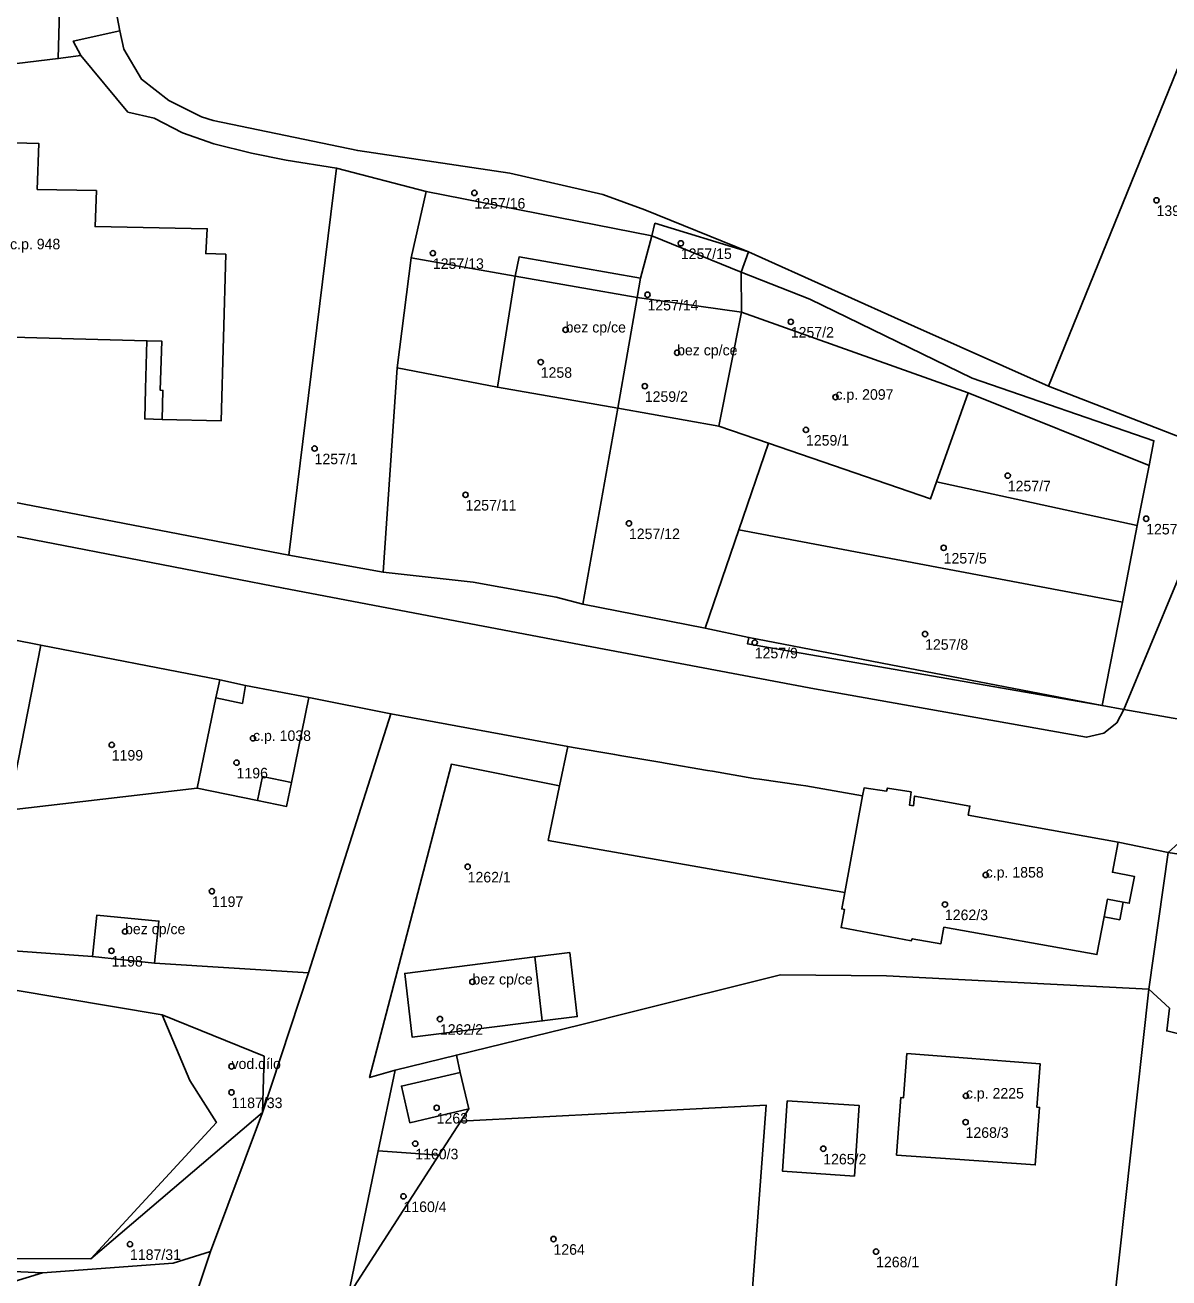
# Model space of a CAD drawing. Extents: x -878211 to -870363, y -1058464 to -1052522.
# Drawn here: x -875408.6 to -875300.1, y -1056288.4 to -1056169.5 of the extents above; entities that cross this region are included whole.
import ezdxf

# ---------------------------------------------------------------- set-up
doc = ezdxf.new("R2010")
doc.units = 0
for name, color, linetype in [('Definiční body', 7, 'Continuous'), ('Polygon budovy', 7, 'Continuous'), ('Polygon parcely', 7, 'Continuous')]:
    doc.layers.add(name, color=color, linetype=linetype)

msp = doc.modelspace()

# ---------------------------------------------------------------- linework, layer by layer
at = {"layer": 'Definiční body'}
for centre in [(-875366, -1056185.44994), (-875301.3, -1056186.14994), (-875346.42, -1056190.22994), (-875369.94, -1056191.16994), (-875349.58, -1056195.10994), (-875335.99, -1056197.67994), (-875357.35, -1056198.43994), (-875359.71, -1056201.49994), (-875346.77, -1056200.60994), (-875349.84, -1056203.77994), (-875331.75, -1056204.81994), (-875334.55, -1056207.92994), (-875381.16, -1056209.69994), (-875315.41, -1056212.26994), (-875366.84, -1056214.08994), (-875351.34, -1056216.79994), (-875302.28, -1056216.35994), (-875321.49, -1056219.11994), (-875323.25, -1056227.29994), (-875339.41, -1056228.10994), (-875387, -1056237.18994), (-875400.4, -1056237.80994), (-875388.56, -1056239.49994), (-875366.64, -1056249.36994), (-875317.5, -1056250.14994), (-875390.9, -1056251.69994), (-875321.37, -1056252.94994), (-875399.14, -1056255.51994), (-875400.43, -1056257.34994), (-875366.19, -1056260.28994), (-875369.27, -1056263.81994), (-875389.04, -1056268.30994), (-875389.04, -1056270.77994), (-875319.38, -1056271.10994), (-875369.58, -1056272.23994), (-875319.41, -1056273.59994), (-875371.61, -1056275.63994), (-875332.91, -1056276.11994), (-875372.73, -1056280.63994), (-875358.5, -1056284.68994), (-875398.67, -1056285.17994), (-875327.9, -1056285.87994)]:
    msp.add_circle(centre, 0.25, dxfattribs=at)
at = {"layer": 'Polygon budovy'}
for points in [[(-875407.33, -1056180.76), (-875413.05, -1056180.61), (-875413.14, -1056184.22), (-875416.62, -1056184.1), (-875416.72, -1056187.99), (-875428.06, -1056187.69), (-875428.36, -1056198.62), (-875397.06, -1056199.47), (-875395.66, -1056199.51), (-875395.81, -1056204.16), (-875395.55, -1056204.18), (-875395.63, -1056206.93), (-875390.01, -1056207.06), (-875389.59, -1056191.26), (-875391.48, -1056191.2), (-875391.34, -1056188.85), (-875401.98, -1056188.64), (-875401.86, -1056185.23), (-875407.46, -1056185.12)], [(-875363.81, -1056203.88), (-875352.41, -1056205.86), (-875350.56, -1056195.38), (-875362.13, -1056193.34)], [(-875350.56, -1056195.38), (-875352.41, -1056205.86), (-875342.81, -1056207.58), (-875340.66, -1056196.75)], [(-875340.66, -1056196.75), (-875342.81, -1056207.58), (-875338.09, -1056209.2), (-875322.73, -1056214.47), (-875322.17, -1056212.87), (-875319.18, -1056204.4)], [(-875390.52, -1056233.36), (-875392.29, -1056241.93), (-875386.56, -1056243.09), (-875386.1, -1056240.82), (-875383.35, -1056241.37), (-875381.72, -1056233.32), (-875387.72, -1056232.17), (-875388.01, -1056233.88)], [(-875324.24, -1056242.67), (-875324.35, -1056243.58), (-875324.73, -1056243.53), (-875324.58, -1056242.27), (-875326.82, -1056241.91), (-875326.91, -1056242.2), (-875329.04, -1056241.9), (-875329.18, -1056242.66), (-875330.86, -1056251.83), (-875331.15, -1056253.38), (-875330.91, -1056253.42), (-875331.22, -1056255.15), (-875324.56, -1056256.4), (-875324.47, -1056256.21), (-875321.75, -1056256.68), (-875321.46, -1056255.11), (-875306.95, -1056257.7), (-875306.27, -1056254.12), (-875305.96, -1056252.45), (-875304.47, -1056252.73), (-875303.88, -1056252.84), (-875303.4, -1056250.29), (-875305.48, -1056249.9), (-875304.94, -1056247.05), (-875319.16, -1056244.47), (-875319, -1056243.61)], [(-875401.83, -1056253.97), (-875402.24, -1056257.89), (-875396.34, -1056258.51), (-875395.92, -1056254.53)], [(-875372.6, -1056259.49), (-875371.91, -1056265.53), (-875359.57, -1056264), (-875360.27, -1056257.92)], [(-875325.95, -1056276.73), (-875320.39, -1056277.12), (-875312.8, -1056277.66), (-875312.39, -1056272.21), (-875312.65, -1056272.19), (-875312.34, -1056268.06), (-875319.63, -1056267.5), (-875324.98, -1056267.09), (-875325.29, -1056271.28), (-875325.54, -1056271.26)]]:
    msp.add_lwpolyline(points, close=True, dxfattribs=at)
at = {"layer": 'Polygon parcely'}
for points in [[(-875491.22, -1056123.97), (-875484.73, -1056129.69), (-875463.42, -1056159.02), (-875459.71, -1056158.22), (-875447.54, -1056156.33), (-875443.45, -1056173.07), (-875442.89, -1056177.64), (-875412.48, -1056169.76), (-875405.17, -1056161.2), (-875405.48, -1056172.71), (-875403.34, -1056172.4), (-875404.05, -1056171.04), (-875399.62, -1056170.07), (-875399.89, -1056168.76), (-875399.11, -1056145.7), (-875398.86, -1056138.48), (-875398.39, -1056125.51), (-875399.44, -1056125.5), (-875402.89, -1056125.47), (-875408.13, -1056125.42), (-875413.65, -1056125.57)], [(-875422.99, -1056174.81), (-875405.48, -1056172.71), (-875405.17, -1056161.2), (-875412.48, -1056169.76), (-875442.89, -1056177.64)], [(-875340.01, -1056191.03), (-875349.82, -1056187.06), (-875353.83, -1056185.59), (-875362.64, -1056183.58), (-875377.06, -1056181.43), (-875390.78, -1056178.58), (-875391.88, -1056178.24), (-875394.97, -1056176.67), (-875397.59, -1056174.66), (-875399.26, -1056171.8), (-875399.62, -1056170.07), (-875404.05, -1056171.04), (-875403.34, -1056172.4), (-875398.87, -1056177.8), (-875396.37, -1056178.36), (-875393.7, -1056179.75), (-875390.71, -1056180.8), (-875387.14, -1056181.67), (-875383.85, -1056182.34), (-875379.08, -1056183.09), (-875370.56, -1056185.32), (-875349.18, -1056189.52), (-875348.87, -1056188.33)], [(-875383.59, -1056219.82), (-875379.08, -1056183.09), (-875383.85, -1056182.34), (-875387.14, -1056181.67), (-875390.71, -1056180.8), (-875393.7, -1056179.75), (-875396.37, -1056178.36), (-875398.87, -1056177.8), (-875403.34, -1056172.4), (-875405.48, -1056172.71), (-875422.99, -1056174.81), (-875422.27, -1056180.27), (-875446.87, -1056183.52), (-875445.64, -1056205.72), (-875454.59, -1056206.35), (-875455.85, -1056184.7), (-875457.98, -1056184.98), (-875457.09, -1056206.87), (-875436.98, -1056209.61), (-875424.49, -1056211.94)], [(-875311.54, -1056203.77), (-875294.42, -1056210.42), (-875274.81, -1056198.46), (-875299.37, -1056173.85)], [(-875428.36, -1056198.62), (-875428.06, -1056187.69), (-875416.72, -1056187.99), (-875416.62, -1056184.1), (-875413.14, -1056184.22), (-875413.05, -1056180.61), (-875407.33, -1056180.76), (-875407.46, -1056185.12), (-875401.86, -1056185.23), (-875401.98, -1056188.64), (-875391.34, -1056188.85), (-875391.48, -1056191.2), (-875389.59, -1056191.26), (-875390.01, -1056207.06), (-875395.63, -1056206.93), (-875397.27, -1056206.89), (-875397.19, -1056204.05), (-875397.06, -1056199.47)], [(-875428.36, -1056198.62), (-875397.06, -1056199.47), (-875397.19, -1056204.05), (-875397.27, -1056206.89), (-875395.63, -1056206.93), (-875390.01, -1056207.06), (-875389.59, -1056191.26), (-875391.48, -1056191.2), (-875391.34, -1056188.85), (-875401.98, -1056188.64), (-875401.86, -1056185.23), (-875407.46, -1056185.12), (-875407.33, -1056180.76), (-875413.05, -1056180.61), (-875413.14, -1056184.22), (-875416.62, -1056184.1), (-875416.72, -1056187.99), (-875428.06, -1056187.69)], [(-875374.65, -1056221.42), (-875373.33, -1056202.05), (-875372, -1056191.62), (-875370.56, -1056185.32), (-875379.08, -1056183.09), (-875383.59, -1056219.82)], [(-875350.24, -1056193.55), (-875349.18, -1056189.52), (-875370.56, -1056185.32), (-875372, -1056191.62), (-875362.13, -1056193.34), (-875361.76, -1056191.52)], [(-875340.69, -1056192.98), (-875340.01, -1056191.03), (-875348.87, -1056188.33), (-875349.18, -1056189.52)], [(-875350.56, -1056195.38), (-875340.66, -1056196.75), (-875340.69, -1056192.98), (-875349.18, -1056189.52), (-875350.24, -1056193.55)], [(-875352.41, -1056205.86), (-875350.56, -1056195.38), (-875350.24, -1056193.55), (-875361.76, -1056191.52), (-875362.13, -1056193.34), (-875372, -1056191.62), (-875373.33, -1056202.05), (-875363.81, -1056203.88)], [(-875306.46, -1056234.09), (-875304.4, -1056234.45), (-875294.42, -1056210.42), (-875311.54, -1056203.77), (-875324.26, -1056198.11), (-875340.01, -1056191.03), (-875340.69, -1056192.98), (-875334.17, -1056195.52), (-875318.79, -1056203.03), (-875301.54, -1056208.96), (-875302, -1056211.32), (-875303.12, -1056217.01), (-875304.54, -1056224.28)], [(-875340.69, -1056192.98), (-875340.66, -1056196.75), (-875319.18, -1056204.4), (-875302, -1056211.32), (-875301.54, -1056208.96), (-875318.79, -1056203.03), (-875334.17, -1056195.52)], [(-875352.41, -1056205.86), (-875342.81, -1056207.58), (-875340.66, -1056196.75), (-875350.56, -1056195.38)], [(-875342.81, -1056207.58), (-875338.09, -1056209.2), (-875322.73, -1056214.47), (-875322.17, -1056212.87), (-875319.18, -1056204.4), (-875340.66, -1056196.75)], [(-875366.11, -1056222.39), (-875358.26, -1056223.79), (-875355.71, -1056224.45), (-875352.41, -1056205.86), (-875363.81, -1056203.88), (-875373.33, -1056202.05), (-875374.65, -1056221.42)], [(-875319.18, -1056204.4), (-875322.17, -1056212.87), (-875303.12, -1056217.01), (-875302, -1056211.32)], [(-875344.11, -1056226.74), (-875340.91, -1056217.42), (-875338.09, -1056209.2), (-875342.81, -1056207.58), (-875352.41, -1056205.86), (-875355.71, -1056224.45)], [(-875304.54, -1056224.28), (-875303.12, -1056217.01), (-875322.17, -1056212.87), (-875322.73, -1056214.47), (-875338.09, -1056209.2), (-875340.91, -1056217.42)], [(-875295.13, -1056236.08), (-875293.44, -1056227.02), (-875292.01, -1056220.68), (-875290.85, -1056217.25), (-875294.42, -1056210.42), (-875304.4, -1056234.45), (-875296.66, -1056235.81)], [(-875339.96, -1056227.61), (-875306.46, -1056234.09), (-875304.54, -1056224.28), (-875340.91, -1056217.42), (-875344.11, -1056226.74)], [(-875415.46, -1056226.72), (-875417.28, -1056235.22), (-875419.92, -1056234.36), (-875420.25, -1056235.85), (-875421.83, -1056243.21), (-875412.13, -1056244.58), (-875410.18, -1056244), (-875407.14, -1056228.36)], [(-875392.29, -1056241.93), (-875390.52, -1056233.36), (-875390.16, -1056231.64), (-875407.14, -1056228.36), (-875410.18, -1056244)], [(-875306.46, -1056234.09), (-875339.96, -1056227.61), (-875340.1, -1056228.22)], [(-875381.72, -1056233.32), (-875387.72, -1056232.17), (-875390.16, -1056231.64), (-875390.52, -1056233.36), (-875392.29, -1056241.93), (-875386.56, -1056243.09), (-875383.81, -1056243.65), (-875383.35, -1056241.37)], [(-875381.72, -1056233.32), (-875383.35, -1056241.37), (-875383.81, -1056243.65), (-875386.56, -1056243.09), (-875392.29, -1056241.93), (-875410.18, -1056244), (-875412.13, -1056244.58), (-875413.29, -1056257.08), (-875402.24, -1056257.89), (-875401.83, -1056253.97), (-875395.92, -1056254.53), (-875396.34, -1056258.51), (-875381.73, -1056259.45), (-875373.92, -1056234.86)], [(-875304.94, -1056247.05), (-875319.16, -1056244.47), (-875319, -1056243.61), (-875324.24, -1056242.67), (-875324.35, -1056243.58), (-875324.73, -1056243.53), (-875324.58, -1056242.27), (-875326.82, -1056241.91), (-875326.91, -1056242.2), (-875329.04, -1056241.9), (-875329.18, -1056242.66), (-875334.55, -1056241.71), (-875335.05, -1056241.63), (-875338.97, -1056241.06), (-875339.5, -1056240.99), (-875343.4, -1056240.32), (-875343.9, -1056240.23), (-875347.9, -1056239.55), (-875348.23, -1056239.49), (-875352.2, -1056238.81), (-875352.69, -1056238.73), (-875356.64, -1056238.05), (-875357.14, -1056237.96), (-875357.93, -1056241.69), (-875358.99, -1056246.88), (-875336.37, -1056250.86), (-875330.86, -1056251.83), (-875331.15, -1056253.38), (-875330.91, -1056253.42), (-875331.22, -1056255.15), (-875324.56, -1056256.4), (-875324.47, -1056256.21), (-875321.75, -1056256.68), (-875321.46, -1056255.11), (-875306.95, -1056257.7), (-875306.27, -1056254.12), (-875304.78, -1056254.4), (-875304.47, -1056252.73), (-875303.88, -1056252.84), (-875303.4, -1056250.29), (-875305.48, -1056249.9)], [(-875306.27, -1056254.12), (-875306.95, -1056257.7), (-875321.46, -1056255.11), (-875321.75, -1056256.68), (-875324.47, -1056256.21), (-875324.56, -1056256.4), (-875331.22, -1056255.15), (-875330.91, -1056253.42), (-875331.15, -1056253.38), (-875330.86, -1056251.83), (-875336.37, -1056250.86), (-875358.99, -1056246.88), (-875357.93, -1056241.69), (-875368.18, -1056239.65), (-875375.95, -1056269.37), (-875373.53, -1056268.67), (-875367.7, -1056267.24), (-875355.95, -1056264.37), (-875351.04, -1056263.15), (-875336.96, -1056259.61), (-875326.91, -1056259.71), (-875302.02, -1056260.98), (-875300.2, -1056248.02), (-875304.94, -1056247.05), (-875305.48, -1056249.9), (-875303.4, -1056250.29), (-875303.88, -1056252.84), (-875304.47, -1056252.73), (-875304.78, -1056254.4)], [(-875471.12, -1056266.48), (-875454.6, -1056261.79), (-875423.74, -1056258.7), (-875395.61, -1056263.42), (-875385.95, -1056267.35), (-875386.1, -1056272.7), (-875381.73, -1056259.45), (-875396.34, -1056258.51), (-875402.24, -1056257.89), (-875413.29, -1056257.08), (-875412.13, -1056244.58), (-875434.41, -1056252.24), (-875442.78, -1056253.86), (-875443.23, -1056256.05), (-875443.61, -1056257.86), (-875446.37, -1056257.29), (-875448.58, -1056258.17)], [(-875296.77, -1056265.83), (-875293.89, -1056266.2), (-875283.04, -1056262.38), (-875282.38, -1056258.92), (-875281.01, -1056251.4), (-875292.88, -1056249.17), (-875300.2, -1056248.02), (-875302.02, -1056260.98), (-875300.08, -1056262.78), (-875300.32, -1056264.94)], [(-875402.24, -1056257.89), (-875396.34, -1056258.51), (-875395.92, -1056254.53), (-875401.83, -1056253.97)], [(-875356.95, -1056257.5), (-875360.27, -1056257.92), (-875372.6, -1056259.49), (-875371.91, -1056265.53), (-875359.57, -1056264), (-875356.25, -1056263.59)], [(-875356.95, -1056257.5), (-875356.25, -1056263.59), (-875359.57, -1056264), (-875371.91, -1056265.53), (-875372.6, -1056259.49), (-875360.27, -1056257.92)], [(-875395.61, -1056263.42), (-875423.74, -1056258.7), (-875454.6, -1056261.79), (-875471.12, -1056266.48), (-875467.91, -1056272.8), (-875463.46, -1056281.58), (-875451.95, -1056285.4), (-875438.96, -1056286.41), (-875402.38, -1056286.56), (-875390.47, -1056273.64), (-875392.98, -1056269.66)], [(-875326.91, -1056259.71), (-875336.96, -1056259.61), (-875351.04, -1056263.15), (-875355.95, -1056264.37), (-875367.7, -1056267.24), (-875367.35, -1056268.89), (-875366.53, -1056272.35), (-875367.28, -1056273.5), (-875338.32, -1056272), (-875340.16, -1056296.55), (-875336.87, -1056297.17), (-875322.17, -1056299.55), (-875310.44, -1056301.13), (-875306.51, -1056301.69), (-875307.75, -1056299.3), (-875306.43, -1056291.16), (-875305.37, -1056291.35), (-875302.02, -1056260.98)], [(-875302.13, -1056302.26), (-875291.97, -1056303.86), (-875284.55, -1056269.53), (-875283.04, -1056262.38), (-875293.89, -1056266.2), (-875296.77, -1056265.83), (-875300.32, -1056264.94), (-875300.08, -1056262.78), (-875302.02, -1056260.98), (-875305.37, -1056291.35), (-875300.65, -1056292.17), (-875301.66, -1056298.67), (-875294.92, -1056299.81), (-875295.32, -1056302.2), (-875302.04, -1056301.09), (-875302.18, -1056301.93), (-875302.08, -1056301.96)], [(-875386.1, -1056272.7), (-875385.95, -1056267.35), (-875395.61, -1056263.42), (-875392.98, -1056269.66), (-875390.47, -1056273.64), (-875402.38, -1056286.56)], [(-875375.12, -1056276.33), (-875369.36, -1056276.73), (-875367.28, -1056273.5), (-875366.53, -1056272.35), (-875372.11, -1056273.65), (-875372.92, -1056270.18), (-875367.35, -1056268.89), (-875367.7, -1056267.24), (-875373.53, -1056268.67)], [(-875325.95, -1056276.73), (-875325.54, -1056271.26), (-875325.29, -1056271.28), (-875324.98, -1056267.09), (-875319.63, -1056267.5), (-875312.34, -1056268.06), (-875312.65, -1056272.19), (-875312.39, -1056272.21), (-875312.8, -1056277.66), (-875320.39, -1056277.12)], [(-875325.95, -1056276.73), (-875320.39, -1056277.12), (-875312.8, -1056277.66), (-875312.39, -1056272.21), (-875312.65, -1056272.19), (-875312.34, -1056268.06), (-875319.63, -1056267.5), (-875324.98, -1056267.09), (-875325.29, -1056271.28), (-875325.54, -1056271.26)], [(-875366.53, -1056272.35), (-875367.35, -1056268.89), (-875372.92, -1056270.18), (-875372.11, -1056273.65)], [(-875438.96, -1056286.41), (-875406.97, -1056287.91), (-875394.57, -1056286.98), (-875391.02, -1056285.88), (-875386.1, -1056272.7), (-875402.38, -1056286.56)], [(-875340.16, -1056296.55), (-875338.32, -1056272), (-875367.28, -1056273.5), (-875369.36, -1056276.73), (-875377.98, -1056290.07), (-875375.29, -1056290.34), (-875355.09, -1056293.74), (-875350.22, -1056294.66)], [(-875336.34, -1056271.58), (-875329.51, -1056272.02), (-875329.96, -1056278.71), (-875336.78, -1056278.25)], [(-875336.34, -1056271.58), (-875336.78, -1056278.25), (-875329.96, -1056278.71), (-875329.51, -1056272.02)], [(-875375.12, -1056276.33), (-875377.98, -1056290.07), (-875369.36, -1056276.73)], [(-875404.17, -1056295.75), (-875400.44, -1056295.61), (-875396.44, -1056295.47), (-875396.26, -1056301.51), (-875391.02, -1056285.88), (-875394.57, -1056286.98), (-875406.97, -1056287.91), (-875415.57, -1056290.51), (-875427.13, -1056290.52), (-875436.64, -1056290.52), (-875436.52, -1056296.94), (-875432.35, -1056296.72), (-875428.45, -1056296.53), (-875424.13, -1056296.4), (-875420.2, -1056296.3), (-875416.02, -1056296.19), (-875412.12, -1056296.06), (-875408.21, -1056295.93)]]:
    msp.add_lwpolyline(points, close=True, dxfattribs=at)
for points in [[(-875399.89, -1056168.76), (-875399.62, -1056170.07), (-875399.26, -1056171.8), (-875397.59, -1056174.66), (-875394.97, -1056176.67), (-875391.88, -1056178.24), (-875390.78, -1056178.58), (-875377.06, -1056181.43), (-875362.64, -1056183.58), (-875353.83, -1056185.59), (-875349.82, -1056187.06), (-875340.01, -1056191.03), (-875324.26, -1056198.11), (-875311.54, -1056203.77), (-875299.37, -1056173.85), (-875297.64, -1056169.65), (-875291.76, -1056155.38)], [(-875429.25, -1056214.23), (-875404.97, -1056218.91), (-875384.12, -1056222.95), (-875355.38, -1056228.43), (-875333.74, -1056232.49), (-875307.94, -1056237.08), (-875306.31, -1056236.71), (-875305.07, -1056235.71), (-875304.4, -1056234.45), (-875306.46, -1056234.09), (-875340.1, -1056228.22), (-875339.96, -1056227.61), (-875344.11, -1056226.74), (-875355.71, -1056224.45), (-875358.26, -1056223.79), (-875366.11, -1056222.39), (-875374.65, -1056221.42), (-875383.59, -1056219.82), (-875424.49, -1056211.94)], [(-875294.43, -1056238.67), (-875295.99, -1056237.1), (-875296.66, -1056235.81), (-875304.4, -1056234.45), (-875305.07, -1056235.71), (-875306.31, -1056236.71), (-875307.94, -1056237.08), (-875333.74, -1056232.49), (-875355.38, -1056228.43), (-875384.12, -1056222.95), (-875404.97, -1056218.91), (-875429.25, -1056214.23)], [(-875415.46, -1056226.72), (-875407.14, -1056228.36), (-875390.16, -1056231.64), (-875387.72, -1056232.17), (-875381.72, -1056233.32), (-875373.92, -1056234.86)], [(-875377.98, -1056290.07), (-875375.12, -1056276.33), (-875373.53, -1056268.67), (-875375.95, -1056269.37), (-875368.18, -1056239.65), (-875357.93, -1056241.69), (-875357.14, -1056237.96), (-875373.92, -1056234.86), (-875381.73, -1056259.45), (-875386.1, -1056272.7), (-875391.02, -1056285.88), (-875396.26, -1056301.51)], [(-875373.92, -1056234.86), (-875357.14, -1056237.96), (-875356.64, -1056238.05), (-875352.69, -1056238.73), (-875352.2, -1056238.81), (-875348.23, -1056239.49), (-875347.9, -1056239.55), (-875343.9, -1056240.23), (-875343.4, -1056240.32), (-875339.5, -1056240.99), (-875338.97, -1056241.06), (-875335.05, -1056241.63), (-875334.55, -1056241.71), (-875329.18, -1056242.66), (-875329.04, -1056241.9), (-875326.91, -1056242.2), (-875326.82, -1056241.91), (-875324.58, -1056242.27), (-875324.73, -1056243.53), (-875324.35, -1056243.58), (-875324.24, -1056242.67), (-875319, -1056243.61), (-875319.16, -1056244.47), (-875304.94, -1056247.05), (-875300.2, -1056248.02), (-875298.24, -1056246.26)], [(-875076.87, -1056280.65), (-875298.24, -1056246.26), (-875300.2, -1056248.02), (-875292.88, -1056249.17), (-875281.01, -1056251.4), (-875271.78, -1056253.11), (-875268.54, -1056253.62), (-875262.65, -1056254.71), (-875256.18, -1056255.88), (-875249.73, -1056257.07), (-875244.49, -1056257.99), (-875242.9, -1056258.33), (-875234.19, -1056259.84), (-875225.15, -1056261.48), (-875220.93, -1056262.2), (-875206.4, -1056264.8), (-875202.57, -1056265.49), (-875194.86, -1056266.4), (-875180.06, -1056268.76), (-875171.07, -1056270.14), (-875165.93, -1056270.84), (-875154.56, -1056272.47), (-875143.8, -1056273.98), (-875134.93, -1056275.24)], [(-875415.57, -1056290.51), (-875406.97, -1056287.91), (-875438.96, -1056286.41)]]:
    msp.add_lwpolyline(points, dxfattribs=at)

# ---------------------------------------------------------------- texts
at = {"layer": 'Definiční body'}
for s, p in [('1257/16', (-875366, -1056186.939)), ('1393/2', (-875301.3, -1056187.639)), ('c.p. 948', (-875410.04, -1056190.8)), ('1257/15', (-875346.42, -1056191.719)), ('1257/13', (-875369.94, -1056192.659)), ('1257/14', (-875349.58, -1056196.599)), ('bez cp/ce', (-875357.35, -1056198.69)), ('1257/2', (-875335.99, -1056199.169)), ('bez cp/ce', (-875346.77, -1056200.86)), ('1258', (-875359.71, -1056202.989)), ('1259/2', (-875349.84, -1056205.269)), ('c.p. 2097', (-875331.75, -1056205.07)), ('1259/1', (-875334.55, -1056209.419)), ('1257/1', (-875381.16, -1056211.189)), ('1257/7', (-875315.41, -1056213.759)), ('1257/11', (-875366.84, -1056215.579)), ('1257/3', (-875302.28, -1056217.849)), ('1257/12', (-875351.34, -1056218.289)), ('1257/5', (-875321.49, -1056220.609)), ('1257/9', (-875339.41, -1056229.599)), ('1257/8', (-875323.25, -1056228.789)), ('c.p. 1038', (-875387, -1056237.44)), ('1199', (-875400.4, -1056239.299)), ('1196', (-875388.56, -1056240.989)), ('1262/1', (-875366.64, -1056250.859)), ('c.p. 1858', (-875317.5, -1056250.399)), ('1197', (-875390.9, -1056253.189)), ('1262/3', (-875321.37, -1056254.439)), ('bez cp/ce', (-875399.14, -1056255.77)), ('1198', (-875400.43, -1056258.839)), ('bez cp/ce', (-875366.19, -1056260.54)), ('1262/2', (-875369.27, -1056265.309)), ('vod.dílo', (-875389.04, -1056268.56)), ('1187/33', (-875389.04, -1056272.269)), ('c.p. 2225', (-875319.38, -1056271.36)), ('1263', (-875369.58, -1056273.729)), ('1268/3', (-875319.41, -1056275.089)), ('1160/3', (-875371.61, -1056277.129)), ('1265/2', (-875332.91, -1056277.609)), ('1160/4', (-875372.73, -1056282.129)), ('1187/31', (-875398.67, -1056286.669)), ('1264', (-875358.5, -1056286.179)), ('1268/1', (-875327.9, -1056287.369))]:
    msp.add_text(s, height=0.999996, dxfattribs=at).set_placement(p)

doc.saveas('drawing.dxf')
